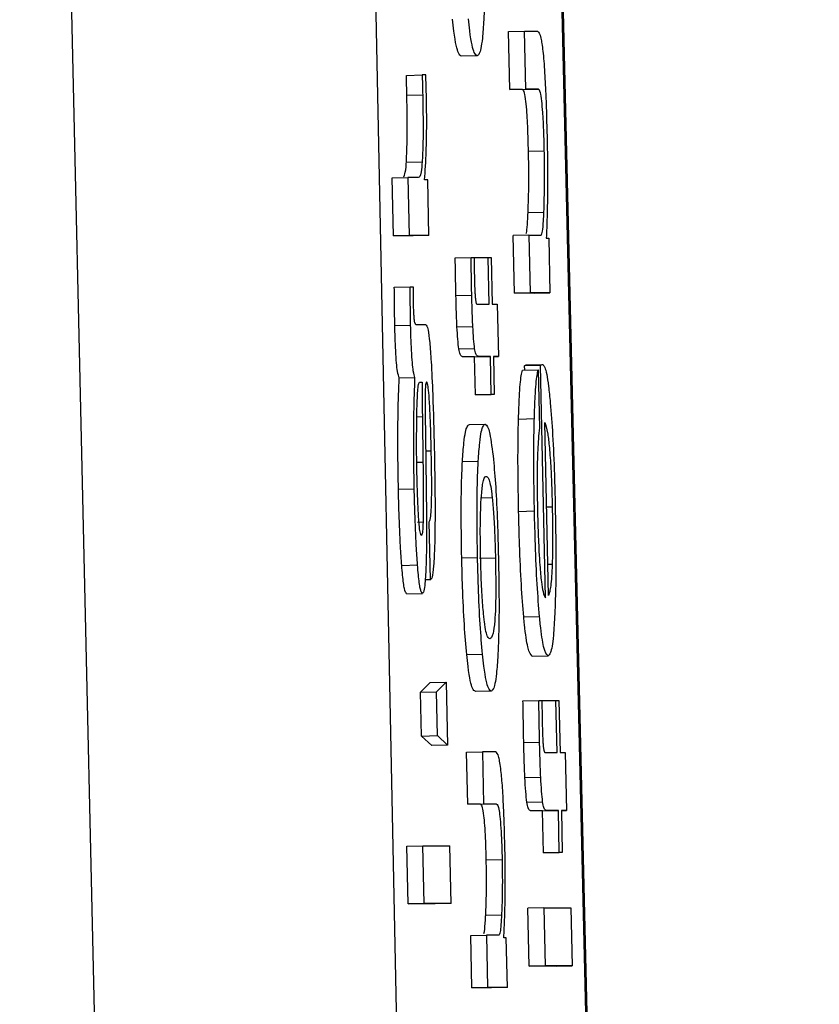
# Model space of a CAD drawing. Header units: inches. Extents: x 170 to 288, y 234 to 248.
# Tile 410 of 480: x 256.39484 to 256.40146, y 243.99502 to 244.00317. Entities that reach past the tile are written whole.
import ezdxf

# ---------------------------------------------------------------- set-up
doc = ezdxf.new("R2010")
doc.units = ezdxf.units.IN
doc.header["$LTSCALE"] = 0.25
doc.header["$MEASUREMENT"] = 0
doc.layers.add('STANDARD Z GUIDE MOTOR RH', color=7, linetype='Continuous')

msp = doc.modelspace()

# ---------------------------------------------------------------- linework, layer by layer
at = {"layer": 'STANDARD Z GUIDE MOTOR RH'}
for p, q in [((256.3972877, 243.9141631), (256.394841, 244.0222833)), ((256.3973944, 244.0222407), (256.3996175, 243.9141485)), ((256.3988731, 244.022257), (256.4014422, 243.9141547)), ((256.4014554, 243.9141489), (256.3988866, 244.022241)), ((256.398885, 244.0030673), (256.3990158, 244.0030702)), ((256.3988957, 244.0025884), (256.398885, 244.0030673)), ((256.3990158, 244.0030702), (256.399125, 244.0030702)), ((256.3990264, 244.0025913), (256.3990158, 244.0030702)), ((256.3986247, 244.0028678), (256.3984939, 244.0028649)), ((256.3980396, 244.0027055), (256.3981704, 244.0027084)), ((256.3982004, 244.0027084), (256.3981704, 244.0027084)), ((256.3988957, 244.0025884), (256.3990264, 244.0025913)), ((256.3990008, 244.0025885), (256.3991319, 244.0025914)), ((256.3991319, 244.0025914), (256.3990264, 244.0025913)), ((256.3980437, 244.0025409), (256.3981745, 244.0025438)), ((256.3990008, 244.0025885), (256.3988957, 244.0025884)), ((256.3990496, 244.0020772), (256.3991807, 244.0020801)), ((256.3980396, 244.0019869), (256.3981704, 244.0019899)), ((256.3979216, 244.0018575), (256.3980524, 244.0018604)), ((256.3979323, 244.0013787), (256.3979216, 244.0018575)), ((256.3980524, 244.0018604), (256.3980631, 244.0013816)), ((256.3981385, 244.0018604), (256.3980524, 244.0018604)), ((256.3982161, 244.0018405), (256.3981898, 244.0018405)), ((256.3982264, 244.0013816), (256.3982161, 244.0018405)), ((256.3990462, 244.0015706), (256.3991773, 244.0015736)), ((256.3979323, 244.0013787), (256.3980631, 244.0013816)), ((256.3980953, 244.0013787), (256.3979323, 244.0013787)), ((256.3982264, 244.0013816), (256.3980631, 244.0013816)), ((256.3982264, 244.0013816), (256.3980953, 244.0013787)), ((256.3990534, 244.0013843), (256.3989223, 244.0013813)), ((256.3989329, 244.0009025), (256.3989223, 244.0013813)), ((256.3990534, 244.0013843), (256.399064, 244.0009054)), ((256.3990534, 244.0013843), (256.3991557, 244.0013843)), ((256.399197, 244.0013593), (256.399217, 244.0013594)), ((256.399217, 244.0013594), (256.399227, 244.0009055)), ((256.3984439, 244.0011972), (256.398575, 244.0012001)), ((256.398575, 244.0012001), (256.3986, 244.0012001)), ((256.3986, 244.0011975), (256.3987161, 244.0012001)), ((256.3987161, 244.0012001), (256.3987414, 244.0012001)), ((256.3987248, 244.0008118), (256.3987161, 244.0012001)), ((256.3987414, 244.0012001), (256.3987499, 244.0008118)), ((256.3979398, 244.0009522), (256.3980706, 244.0009551)), ((256.3980706, 244.0009551), (256.3980959, 244.0009551)), ((256.3984495, 244.0008852), (256.3985803, 244.0008881)), ((256.3989329, 244.0009025), (256.399064, 244.0009054)), ((256.3990962, 244.0009025), (256.3989329, 244.0009025)), ((256.399227, 244.0009055), (256.399064, 244.0009054)), ((256.3990962, 244.0009025), (256.399227, 244.0009055)), ((256.398625, 244.0008118), (256.3987248, 244.0008118)), ((256.3987499, 244.0008118), (256.3987912, 244.0008118)), ((256.3987912, 244.0008118), (256.3988005, 244.0003809)), ((256.3979439, 244.0006355), (256.398075, 244.0006384)), ((256.3981166, 244.0006459), (256.3981992, 244.0006459)), ((256.3984582, 244.0006244), (256.3985893, 244.0006273)), ((256.3984736, 244.0004425), (256.3986044, 244.0004454)), ((256.3985077, 244.0003779), (256.3986385, 244.0003808)), ((256.3986034, 244.0003779), (256.3985077, 244.0003779)), ((256.3986034, 244.0003779), (256.3987342, 244.0003809)), ((256.3986103, 244.0000637), (256.3986034, 244.0003779)), ((256.3987342, 244.0003809), (256.3986385, 244.0003808)), ((256.3987414, 244.0000666), (256.3987342, 244.0003809)), ((256.3987596, 244.0003809), (256.3987664, 244.0000666)), ((256.3988005, 244.0003809), (256.3987596, 244.0003809)), ((256.3987596, 244.00038), (256.3988005, 244.0003809)), ((256.3990349, 244.0003114), (256.3991657, 244.0003144)), ((256.3989992, 244.0002665), (256.3991303, 244.0002695)), ((256.3991485, 244.0003044), (256.3990174, 244.0003015)), ((256.3990183, 244.000267), (256.3990174, 244.0003015)), ((256.3991303, 244.0002695), (256.399141, 243.9997906)), ((256.399191, 243.998384), (256.3991485, 244.0003044)), ((256.3979802, 244.000204), (256.3981109, 244.0002069)), ((256.3981485, 244.000167), (256.398171, 244.000167)), ((256.3986103, 244.0000637), (256.3987414, 244.0000666)), ((256.3987664, 244.0000666), (256.3986357, 244.0000637)), ((256.3987664, 244.0000666), (256.3987414, 244.0000666)), ((256.3986357, 244.0000637), (256.3986103, 244.0000637)), ((256.3981951, 243.9999077), (256.3982004, 243.9995136)), ((256.398172, 243.9998802), (256.3981263, 243.9998792)), ((256.398172, 243.9998802), (256.398177, 243.9995036)), ((256.398967, 243.9998631), (256.3990981, 243.999866)), ((256.3992157, 243.998404), (256.3991841, 243.9998355)), ((256.3985606, 243.9998168), (256.3986913, 243.9998197)), ((256.3981995, 243.9995999), (256.3982455, 243.9996009)), ((256.398177, 243.9995036), (256.398126, 243.9995025)), ((256.3985033, 243.999512), (256.3986344, 243.999515)), ((256.3979739, 243.9992837), (256.3981047, 243.9992866)), ((256.3987495, 243.9992114), (256.3986538, 243.9992093)), ((256.3989682, 243.9990994), (256.399099, 243.9991023)), ((256.3992461, 243.9991347), (256.3991995, 243.9991337)), ((256.3981776, 243.9990092), (256.3981307, 243.9990081)), ((256.3982389, 243.9985335), (256.3982283, 243.9990123)), ((256.3984977, 243.9987147), (256.3986285, 243.9987176)), ((256.398645, 243.9987124), (256.3987761, 243.9987154)), ((256.3980011, 243.9986528), (256.3981319, 243.9986557)), ((256.3992464, 243.9986609), (256.3992101, 243.9986601)), ((256.3982389, 243.9985335), (256.3981957, 243.9985325)), ((256.3980412, 243.9984183), (256.3981723, 243.9984212)), ((256.3990105, 243.9982257), (256.3991413, 243.9982287)), ((256.3985387, 243.997915), (256.3986694, 243.9979179)), ((256.3990809, 243.9979023), (256.3992117, 243.9979052)), ((256.3981576, 243.9976028), (256.3982377, 243.9976826)), ((256.3982377, 243.9976826), (256.3983688, 243.9976856)), ((256.3982883, 243.9976057), (256.3983688, 243.9976856)), ((256.3983688, 243.9976856), (256.39838, 243.9971643)), ((256.3981576, 243.9976028), (256.3982883, 243.9976057)), ((256.3981654, 243.9972412), (256.3981576, 243.9976028)), ((256.3982965, 243.9972441), (256.3982883, 243.9976057)), ((256.3987411, 243.9976133), (256.3986103, 243.9976104)), ((256.3990042, 243.9975331), (256.3991353, 243.997536)), ((256.3991353, 243.997536), (256.3991604, 243.997536)), ((256.3991604, 243.9975335), (256.3992764, 243.9975361)), ((256.3992764, 243.9975361), (256.3993018, 243.9975361)), ((256.3992861, 243.9971046), (256.3992764, 243.9975361)), ((256.3993018, 243.9975361), (256.3993112, 243.9971046)), ((256.3981654, 243.9972412), (256.3982965, 243.9972441)), ((256.3982492, 243.9971614), (256.3981654, 243.9972412)), ((256.39838, 243.9971643), (256.3982965, 243.9972441)), ((256.39838, 243.9971643), (256.3982492, 243.9971614)), ((256.3990105, 243.9971865), (256.3991416, 243.9971894)), ((256.398538, 243.9971075), (256.3986688, 243.9971105)), ((256.3985474, 243.9966766), (256.398538, 243.9971075)), ((256.3987777, 243.9971105), (256.3986688, 243.9971105)), ((256.3986688, 243.9971105), (256.3986785, 243.9966795)), ((256.3991863, 243.9971046), (256.3992861, 243.9971046)), ((256.3993112, 243.9971046), (256.3993525, 243.9971046)), ((256.3993525, 243.9971046), (256.3993631, 243.9966258)), ((256.3990202, 243.9968967), (256.399151, 243.9968996)), ((256.3985474, 243.9966766), (256.3986785, 243.9966795)), ((256.3986529, 243.9966766), (256.3985474, 243.9966766)), ((256.3986529, 243.9966766), (256.3987836, 243.9966795)), ((256.3986785, 243.9966795), (256.3987836, 243.9966795)), ((256.3990358, 243.9966946), (256.3991666, 243.9966975)), ((256.3990699, 243.9966228), (256.399201, 243.9966257)), ((256.3991657, 243.9966229), (256.3990699, 243.9966228)), ((256.3991657, 243.9966229), (256.3992968, 243.9966258)), ((256.3991735, 243.9962737), (256.3991657, 243.9966229)), ((256.3992968, 243.9966258), (256.399201, 243.9966257)), ((256.3993046, 243.9962766), (256.3992968, 243.9966258)), ((256.3993218, 243.9966258), (256.3993296, 243.9962766)), ((256.3993631, 243.9966258), (256.3993218, 243.9966258)), ((256.3993218, 243.9966249), (256.3993631, 243.9966258)), ((256.398044, 243.9963309), (256.3981751, 243.9963338)), ((256.3980546, 243.995852), (256.398044, 243.9963309)), ((256.3981857, 243.9958549), (256.3981751, 243.9963338)), ((256.3981751, 243.9963338), (256.3983985, 243.9963338)), ((256.3984091, 243.995855), (256.3983985, 243.9963338)), ((256.3991735, 243.9962737), (256.3993046, 243.9962766)), ((256.3991988, 243.9962737), (256.3991735, 243.9962737)), ((256.3993296, 243.9962766), (256.3991988, 243.9962737)), ((256.3993296, 243.9962766), (256.3993046, 243.9962766)), ((256.3987004, 243.9962165), (256.3988315, 243.9962194)), ((256.3980546, 243.995852), (256.3981857, 243.9958549)), ((256.3982783, 243.9958521), (256.3980546, 243.995852)), ((256.3984091, 243.995855), (256.3981857, 243.9958549)), ((256.3984091, 243.995855), (256.3982783, 243.9958521)), ((256.398696, 243.9957606), (256.3988268, 243.9957635)), ((256.3991766, 243.9958202), (256.3990455, 243.9958173)), ((256.3990562, 243.9953384), (256.3990455, 243.9958173)), ((256.3991766, 243.9958202), (256.3991873, 243.9953413)), ((256.3991766, 243.9958202), (256.3994003, 243.9958202)), ((256.3994003, 243.9958202), (256.399411, 243.9953414)), ((256.3985715, 243.9955902), (256.3987026, 243.9955931)), ((256.3985812, 243.9951592), (256.3985715, 243.9955902)), ((256.3987026, 243.9955931), (256.398712, 243.9951622)), ((256.3988049, 243.9955931), (256.3987026, 243.9955931)), ((256.3988662, 243.9955707), (256.3988462, 243.9955707)), ((256.3988753, 243.9951622), (256.3988662, 243.9955707)), ((256.3990562, 243.9953384), (256.3991873, 243.9953413)), ((256.3992799, 243.9953385), (256.3990562, 243.9953384)), ((256.399411, 243.9953414), (256.3991873, 243.9953413)), ((256.3992799, 243.9953385), (256.399411, 243.9953414)), ((256.3985812, 243.9951592), (256.398712, 243.9951622)), ((256.3987442, 243.9951593), (256.3985812, 243.9951592)), ((256.3988753, 243.9951622), (256.398712, 243.9951622)), ((256.3988753, 243.9951622), (256.3987442, 243.9951593))]:
    msp.add_line(p, q, dxfattribs=at)
for points, knots in [([(256.3986848, 244.0039722), (256.3986869, 244.0038505), (256.3986913, 244.0036061), (256.3986876, 244.0033297), (256.398682, 244.0032073), (256.3986801, 244.0031657)], [0, 0, 0, 0, 0.3957441, 0.7946982, 1, 1, 1, 1]), ([(256.3984939, 244.0028649), (256.3984862, 244.0028694), (256.3984665, 244.002881), (256.3984415, 244.0029896), (256.3984259, 244.0031356), (256.3984223, 244.0031695)], [0, 0, 0, 0, 0.332338, 0.84466, 1, 1, 1, 1]), ([(256.3986247, 244.0028678), (256.3986171, 244.0028724), (256.3985978, 244.0028839), (256.3985722, 244.0029925), (256.3985567, 244.0031385), (256.398553, 244.0031724)], [0, 0, 0, 0, 0.332322, 0.844664, 1, 1, 1, 1]), ([(256.3986801, 244.0031657), (256.3986763, 244.003111), (256.3986662, 244.0029643), (256.3986464, 244.0028797), (256.3986306, 244.0028711), (256.3986247, 244.0028678)], [0, 0, 0, 0, 0.271174, 0.727284, 1, 1, 1, 1]), ([(256.399125, 244.0030702), (256.399134, 244.0030624), (256.3991482, 244.0030502), (256.3991692, 244.0029173), (256.3991835, 244.0027414), (256.3991957, 244.0024931), (256.3992004, 244.0023093), (256.3992032, 244.0021998)], [0, 0, 0, 0, 0.294641, 0.462601, 0.631906, 0.780679, 1, 1, 1, 1]), ([(256.3980437, 244.0025409), (256.3980433, 244.0025579), (256.3980424, 244.0025919), (256.3980411, 244.0026468), (256.3980401, 244.0026847), (256.3980396, 244.0027055)], [0, 0, 0, 0, 0.309763, 0.619491, 1, 1, 1, 1]), ([(256.3981704, 244.0027084), (256.3981708, 244.0026914), (256.3981715, 244.0026575), (256.3981735, 244.0026026), (256.3981741, 244.0025647), (256.3981745, 244.0025438)], [0, 0, 0, 0, 0.309715, 0.619506, 1, 1, 1, 1]), ([(256.3982057, 244.0025314), (256.3982041, 244.0025828), (256.3982022, 244.0026422), (256.3982006, 244.0027006), (256.3982004, 244.0027084)], [0, 0, 0, 0, 0.865425, 1, 1, 1, 1]), ([(256.3991807, 244.0020801), (256.399179, 244.0021463), (256.3991761, 244.0022589), (256.3991685, 244.0024029), (256.399159, 244.0025064), (256.3991466, 244.0025804), (256.3991374, 244.0025873), (256.3991319, 244.0025914)], [0, 0, 0, 0, 0.215954, 0.367332, 0.519155, 0.712344, 1, 1, 1, 1]), ([(256.3980396, 244.0019869), (256.3980417, 244.0020326), (256.398046, 244.002124), (256.3980478, 244.0023242), (256.398045, 244.0024677), (256.3980437, 244.0025409)], [0, 0, 0, 0, 0.328226, 0.657509, 1, 1, 1, 1]), ([(256.3981745, 244.0025438), (256.398176, 244.0024601), (256.3981789, 244.0023088), (256.3981769, 244.0021138), (256.3981725, 244.0020302), (256.3981704, 244.0019899)], [0, 0, 0, 0, 0.390741, 0.706258, 1, 1, 1, 1]), ([(256.3981898, 244.0018405), (256.3981951, 244.0019139), (256.3982034, 244.0020288), (256.3982086, 244.0022635), (256.3982074, 244.0024278), (256.398206, 244.0025178), (256.3982057, 244.0025314)], [0, 0, 0, 0, 0.447377, 0.699972, 0.954842, 1, 1, 1, 1]), ([(256.3990496, 244.0020772), (256.3990479, 244.0021434), (256.3990451, 244.002256), (256.3990373, 244.0024), (256.3990284, 244.0025035), (256.3990153, 244.0025775), (256.3990062, 244.0025844), (256.3990008, 244.0025885)], [0, 0, 0, 0, 0.215963, 0.367339, 0.51914, 0.712348, 1, 1, 1, 1]), ([(256.3992032, 244.0021998), (256.3992044, 244.0021417), (256.3992074, 244.0019982), (256.3992075, 244.0018623), (256.3992076, 244.0017813)], [0, 0, 0, 0, 0.404707, 1, 1, 1, 1]), ([(256.3990462, 244.0015706), (256.3990488, 244.0016475), (256.3990532, 244.0017763), (256.399052, 244.0019673), (256.39905, 244.0020568), (256.3990496, 244.0020772)], [0, 0, 0, 0, 0.532695, 0.893287, 1, 1, 1, 1]), ([(256.3991773, 244.0015736), (256.3991797, 244.0016504), (256.3991838, 244.0017793), (256.3991831, 244.0019702), (256.3991811, 244.0020597), (256.3991807, 244.0020801)], [0, 0, 0, 0, 0.5326953, 0.8932917, 1, 1, 1, 1]), ([(256.3980161, 244.0018685), (256.398019, 244.0018707), (256.3980266, 244.0018765), (256.3980344, 244.001919), (256.3980386, 244.0019737), (256.3980396, 244.0019869)], [0, 0, 0, 0, 0.316813, 0.835081, 1, 1, 1, 1]), ([(256.3981704, 244.0019899), (256.3981676, 244.0019595), (256.398159, 244.0018659), (256.3981467, 244.0018627), (256.3981385, 244.0018604)], [0, 0, 0, 0, 0.323798, 1, 1, 1, 1]), ([(256.3992076, 244.0017813), (256.3992065, 244.0016957), (256.3992044, 244.0015415), (256.3991993, 244.0014154), (256.399197, 244.0013593)], [0, 0, 0, 0, 0.554984, 1, 1, 1, 1]), ([(256.3990299, 244.0013975), (256.3990316, 244.0014015), (256.3990367, 244.0014133), (256.3990423, 244.001483), (256.3990451, 244.0015464), (256.3990462, 244.0015706)], [0, 0, 0, 0, 0.236759, 0.708163, 1, 1, 1, 1]), ([(256.3991557, 244.0013843), (256.3991593, 244.0013909), (256.3991666, 244.0014042), (256.3991728, 244.0014853), (256.399176, 244.0015491), (256.3991773, 244.0015736)], [0, 0, 0, 0, 0.383206, 0.764135, 1, 1, 1, 1]), ([(256.3984495, 244.0008852), (256.3984484, 244.0009372), (256.3984462, 244.0010415), (256.3984446, 244.0011452), (256.3984439, 244.0011972)], [0, 0, 0, 0, 0.499085, 1, 1, 1, 1]), ([(256.3985803, 244.0008881), (256.3985793, 244.0009401), (256.3985774, 244.0010444), (256.3985758, 244.0011481), (256.398575, 244.0012001)], [0, 0, 0, 0, 0.499076, 1, 1, 1, 1]), ([(256.3986, 244.0012001), (256.3986002, 244.0011824), (256.3986006, 244.0011473), (256.3986012, 244.0010942), (256.3986018, 244.0010586), (256.3986022, 244.0010407)], [0, 0, 0, 0, 0.33668, 0.667414, 1, 1, 1, 1]), ([(256.3986022, 244.0010407), (256.3986026, 244.0010214), (256.3986038, 244.0009746), (256.3986065, 244.000913), (256.3986086, 244.0008804), (256.3986094, 244.0008691)], [0, 0, 0, 0, 0.3146, 0.762704, 1, 1, 1, 1]), ([(256.3979439, 244.0006354), (256.3979432, 244.0006762), (256.3979415, 244.0007828), (256.3979404, 244.0008875), (256.3979398, 244.0009522)], [0, 0, 0, 0, 0.381979, 1, 1, 1, 1]), ([(256.398075, 244.0006384), (256.3980742, 244.0006791), (256.3980721, 244.0007857), (256.3980712, 244.0008904), (256.3980706, 244.0009551)], [0, 0, 0, 0, 0.382016, 1, 1, 1, 1]), ([(256.3980959, 244.0009551), (256.3980958, 244.000932), (256.3980957, 244.000897), (256.3980955, 244.0008462), (256.398096, 244.0008191), (256.3980962, 244.0008055)], [0, 0, 0, 0, 0.488116, 0.740881, 1, 1, 1, 1]), ([(256.3984582, 244.0006244), (256.3984572, 244.0006479), (256.398455, 244.000695), (256.3984521, 244.0007825), (256.3984505, 244.0008465), (256.3984495, 244.0008852)], [0, 0, 0, 0, 0.283169, 0.566258, 1, 1, 1, 1]), ([(256.3985893, 244.0006273), (256.3985883, 244.0006509), (256.3985862, 244.0006979), (256.3985827, 244.0007854), (256.3985812, 244.0008494), (256.3985803, 244.0008881)], [0, 0, 0, 0, 0.283246, 0.566291, 1, 1, 1, 1]), ([(256.3980962, 244.0008055), (256.3980967, 244.0007889), (256.3980974, 244.0007585), (256.3981001, 244.0007189), (256.3981024, 244.0006854), (256.3981089, 244.0006501), (256.3981134, 244.0006476), (256.3981166, 244.0006459)], [0, 0, 0, 0, 0.139663, 0.255847, 0.371691, 0.55654, 1, 1, 1, 1]), ([(256.3986094, 244.0008691), (256.3986105, 244.0008584), (256.3986139, 244.0008262), (256.3986194, 244.0008143), (256.3986233, 244.0008126), (256.398625, 244.0008118)], [0, 0, 0, 0, 0.217312, 0.64947, 1, 1, 1, 1]), ([(256.3981109, 244.0002069), (256.3981062, 244.0002196), (256.3980988, 244.0002395), (256.3980888, 244.0003247), (256.3980821, 244.0004249), (256.3980773, 244.0005348), (256.3980757, 244.0006056), (256.398075, 244.0006384)], [0, 0, 0, 0, 0.31897, 0.503602, 0.689532, 0.856544, 1, 1, 1, 1]), ([(256.3981992, 244.0006459), (256.3982057, 244.0006386), (256.3982168, 244.0006263), (256.3982326, 244.0005047), (256.3982466, 244.0003208), (256.3982603, 244.0000168), (256.3982665, 243.999767), (256.3982702, 243.9996159)], [0, 0, 0, 0, 0.208167, 0.351438, 0.49488, 0.694284, 1, 1, 1, 1]), ([(256.3979802, 244.000204), (256.3979755, 244.0002167), (256.3979682, 244.0002366), (256.3979577, 244.0003218), (256.3979509, 244.000422), (256.3979467, 244.0005319), (256.3979447, 244.0006027), (256.3979439, 244.0006354)], [0, 0, 0, 0, 0.318986, 0.503655, 0.689594, 0.856596, 1, 1, 1, 1]), ([(256.3984736, 244.0004425), (256.3984706, 244.0004666), (256.3984649, 244.0005116), (256.3984604, 244.0005887), (256.3984582, 244.0006244)], [0, 0, 0, 0, 0.536832, 1, 1, 1, 1]), ([(256.3986044, 244.0004454), (256.3986013, 244.0004695), (256.3985956, 244.0005145), (256.3985913, 244.0005916), (256.3985893, 244.0006273)], [0, 0, 0, 0, 0.536866, 1, 1, 1, 1]), ([(256.3985077, 244.0003779), (256.3985033, 244.000379), (256.3984956, 244.000381), (256.3984841, 244.0003924), (256.3984771, 244.0004257), (256.3984736, 244.0004425)], [0, 0, 0, 0, 0.392034, 0.692747, 1, 1, 1, 1]), ([(256.3986385, 244.0003808), (256.3986342, 244.000382), (256.3986268, 244.0003839), (256.3986153, 244.0003953), (256.398608, 244.0004286), (256.3986044, 244.0004454)], [0, 0, 0, 0, 0.391998, 0.692711, 1, 1, 1, 1]), ([(256.3990174, 244.0003015), (256.3990203, 244.0003038), (256.3990261, 244.0003084), (256.399032, 244.0003104), (256.3990349, 244.0003114)], [0, 0, 0, 0, 0.500016, 1, 1, 1, 1]), ([(256.3991485, 244.0003044), (256.3991514, 244.0003067), (256.3991572, 244.0003113), (256.3991631, 244.0003133), (256.399166, 244.0003144)], [0, 0, 0, 0, 0.500016, 1, 1, 1, 1]), ([(256.399166, 244.0003144), (256.3991721, 244.0003098), (256.3991878, 244.0002983), (256.3992109, 244.0001884), (256.3992251, 244.0000447), (256.3992298, 243.9999969)], [0, 0, 0, 0, 0.301436, 0.767486, 1, 1, 1, 1]), ([(256.398967, 243.9998631), (256.3989692, 243.9999274), (256.3989744, 244.0000817), (256.3989862, 244.0002111), (256.398996, 244.0002529), (256.3989992, 244.0002665)], [0, 0, 0, 0, 0.3249977, 0.780215, 1, 1, 1, 1]), ([(256.3990981, 243.999866), (256.3991003, 243.9999303), (256.3991055, 244.0000846), (256.3991173, 244.0002141), (256.3991271, 244.0002558), (256.3991303, 244.0002695)], [0, 0, 0, 0, 0.325044, 0.78023, 1, 1, 1, 1]), ([(256.3979739, 243.9992837), (256.3979723, 243.9993772), (256.3979684, 243.9995972), (256.3979696, 243.9999266), (256.3979766, 244.0001108), (256.3979802, 244.000204)], [0, 0, 0, 0, 0.267274, 0.62959, 1, 1, 1, 1]), ([(256.3981047, 243.9992866), (256.398103, 243.9993801), (256.3980991, 243.9996001), (256.3981009, 243.9999295), (256.3981076, 244.0001138), (256.3981109, 244.0002069)], [0, 0, 0, 0, 0.2672759, 0.6295951, 1, 1, 1, 1]), ([(256.3981328, 244.0000801), (256.3981344, 244.0000996), (256.3981384, 244.000148), (256.3981443, 244.000166), (256.398148, 244.0001669), (256.3981485, 244.000167)], [0, 0, 0, 0, 0.368579, 0.910467, 1, 1, 1, 1]), ([(256.398171, 244.000167), (256.3981708, 244.0001213), (256.3981703, 244.0000289), (256.3981714, 243.9999301), (256.398172, 243.9998802)], [0, 0, 0, 0, 0.495567, 1, 1, 1, 1]), ([(256.3982061, 244.0001695), (256.3982033, 244.0001664), (256.3981993, 244.0001616), (256.3981962, 244.0001214), (256.3981954, 244.0000951), (256.3981951, 244.0000854)], [0, 0, 0, 0, 0.5608306, 0.8361304, 1, 1, 1, 1]), ([(256.3982455, 243.9996009), (256.3982431, 243.9996951), (256.3982396, 243.9998352), (256.398231, 244.0000073), (256.3982236, 244.0001048), (256.3982144, 244.0001614), (256.398209, 244.0001667), (256.3982061, 244.0001695)], [0, 0, 0, 0, 0.3428, 0.509714, 0.678265, 0.824, 1, 1, 1, 1]), ([(256.398125, 243.9998004), (256.3981256, 243.9998523), (256.3981269, 243.9999585), (256.3981308, 244.000039), (256.3981328, 244.0000801)], [0, 0, 0, 0, 0.489443, 1, 1, 1, 1]), ([(256.3981951, 244.0000854), (256.3981947, 244.0000692), (256.398194, 244.0000368), (256.3981941, 243.9999763), (256.3981947, 243.9999325), (256.3981951, 243.9999077)], [0, 0, 0, 0, 0.302146, 0.603757, 1, 1, 1, 1]), ([(256.3992298, 243.9999969), (256.3992366, 243.9999123), (256.3992501, 243.999743), (256.3992639, 243.9994335), (256.3992687, 243.9992323), (256.3992708, 243.9991472)], [0, 0, 0, 0, 0.365497, 0.731481, 1, 1, 1, 1]), ([(256.3989682, 243.9990994), (256.3989666, 243.9991887), (256.3989624, 243.9994071), (256.3989625, 243.9996708), (256.398966, 243.9998188), (256.398967, 243.9998631)], [0, 0, 0, 0, 0.326481, 0.798339, 1, 1, 1, 1]), ([(256.399099, 243.9991023), (256.3990973, 243.9991916), (256.3990931, 243.99941), (256.3990936, 243.9996737), (256.3990971, 243.9998217), (256.3990981, 243.999866)], [0, 0, 0, 0, 0.326505, 0.798385, 1, 1, 1, 1]), ([(256.3991841, 243.9998355), (256.3991924, 243.9998127), (256.3992052, 243.999777), (256.3992229, 243.9996334), (256.399235, 243.9994648), (256.3992421, 243.9992878), (256.3992449, 243.9991796), (256.3992461, 243.9991347)], [0, 0, 0, 0, 0.3364073, 0.5262564, 0.7178054, 0.8829578, 1, 1, 1, 1]), ([(256.3981278, 243.9993864), (256.3981267, 243.999439), (256.3981237, 243.9995833), (256.3981245, 243.999716), (256.398125, 243.9998004)], [0, 0, 0, 0, 0.364405, 1, 1, 1, 1]), ([(256.3985033, 243.999512), (256.398507, 243.9995666), (256.3985173, 243.9997167), (256.3985384, 243.9998042), (256.3985548, 243.9998134), (256.3985609, 243.9998168)], [0, 0, 0, 0, 0.264139, 0.72671, 1, 1, 1, 1]), ([(256.3986344, 243.999515), (256.3986382, 243.9995695), (256.3986485, 243.9997196), (256.3986691, 243.9998071), (256.3986855, 243.9998163), (256.3986917, 243.9998197)], [0, 0, 0, 0, 0.2641431, 0.7267061, 1, 1, 1, 1]), ([(256.3986917, 243.9998197), (256.3987044, 243.9998103), (256.3987271, 243.9997938), (256.3987501, 243.9996085), (256.3987602, 243.9995279)], [0, 0, 0, 0, 0.564825, 1, 1, 1, 1]), ([(256.399141, 243.9997906), (256.3991377, 243.9997609), (256.399131, 243.999701), (256.3991264, 243.9996134), (256.3991241, 243.9995693)], [0, 0, 0, 0, 0.495699, 1, 1, 1, 1]), ([(256.3982283, 243.9990123), (256.3982321, 243.9990184), (256.3982387, 243.9990289), (256.3982456, 243.9991054), (256.3982494, 243.9992207), (256.3982494, 243.9993921), (256.3982469, 243.9995255), (256.3982455, 243.9996009)], [0, 0, 0, 0, 0.224897, 0.383629, 0.542935, 0.741807, 1, 1, 1, 1]), ([(256.3982702, 243.9996159), (256.3982721, 243.9995259), (256.3982769, 243.9992955), (256.3982777, 243.9990137), (256.3982743, 243.9988593), (256.3982733, 243.9988178)], [0, 0, 0, 0, 0.3191403, 0.8171223, 1, 1, 1, 1]), ([(256.398177, 243.9995036), (256.398178, 243.9994195), (256.3981797, 243.9992783), (256.3981799, 243.9991066), (256.3981782, 243.9990348), (256.3981776, 243.9990092)], [0, 0, 0, 0, 0.48673, 0.81693, 1, 1, 1, 1]), ([(256.3982004, 243.9995136), (256.3982022, 243.9993928), (256.3982057, 243.9991493), (256.3982057, 243.998919), (256.3982057, 243.9988028)], [0, 0, 0, 0, 0.495953, 1, 1, 1, 1]), ([(256.3984977, 243.9987147), (256.3984957, 243.9988295), (256.3984917, 243.9990598), (256.3984949, 243.9993357), (256.3985009, 243.9994618), (256.3985033, 243.999512)], [0, 0, 0, 0, 0.374299, 0.750803, 1, 1, 1, 1]), ([(256.3986285, 243.9987176), (256.3986264, 243.9988324), (256.3986224, 243.9990628), (256.398626, 243.9993386), (256.398632, 243.9994647), (256.3986344, 243.999515)], [0, 0, 0, 0, 0.374297, 0.750804, 1, 1, 1, 1]), ([(256.3987602, 243.9995279), (256.3987664, 243.9994564), (256.398779, 243.9993132), (256.3987935, 243.9990191), (256.3987987, 243.9988154), (256.3988012, 243.9987176)], [0, 0, 0, 0, 0.341532, 0.684064, 1, 1, 1, 1]), ([(256.3991241, 243.9995693), (256.3991234, 243.9995426), (256.3991217, 243.9994798), (256.3991214, 243.999405), (256.3991212, 243.9993621)], [0, 0, 0, 0, 0.425182, 1, 1, 1, 1]), ([(256.3981422, 243.9990342), (256.3981393, 243.999081), (256.3981325, 243.9991881), (256.3981295, 243.999315), (256.3981278, 243.9993864)], [0, 0, 0, 0, 0.437592, 1, 1, 1, 1]), ([(256.3986582, 243.9992002), (256.3986621, 243.9992449), (256.3986728, 243.9993688), (256.398689, 243.999387), (256.3987006, 243.9993885), (256.398702, 243.9993887)], [0, 0, 0, 0, 0.333366, 0.921951, 1, 1, 1, 1]), ([(256.398702, 243.9993887), (256.3987082, 243.9993849), (256.3987222, 243.9993763), (256.3987398, 243.9993027), (256.3987484, 243.999222), (256.3987495, 243.9992114)], [0, 0, 0, 0, 0.40898, 0.922305, 1, 1, 1, 1]), ([(256.3991212, 243.9993621), (256.3991212, 243.9993398), (256.399121, 243.9992952), (256.3991225, 243.9992108), (256.3991234, 243.9991485), (256.3991241, 243.9991098)], [0, 0, 0, 0, 0.273702, 0.547337, 1, 1, 1, 1]), ([(256.3980011, 243.9986528), (256.3979976, 243.9987041), (256.3979887, 243.998831), (256.3979795, 243.9990551), (256.3979755, 243.9992171), (256.3979739, 243.9992837)], [0, 0, 0, 0, 0.285566, 0.706067, 1, 1, 1, 1]), ([(256.3981319, 243.9986557), (256.3981283, 243.998707), (256.3981194, 243.9988339), (256.3981108, 243.999058), (256.3981065, 243.99922), (256.3981047, 243.9992866)], [0, 0, 0, 0, 0.285567, 0.706053, 1, 1, 1, 1]), ([(256.3986538, 243.9987176), (256.3986527, 243.9987832), (256.3986504, 243.9989147), (256.3986523, 243.9990838), (256.3986563, 243.9991633), (256.3986582, 243.9992002)], [0, 0, 0, 0, 0.347891, 0.697415, 1, 1, 1, 1]), ([(256.3987495, 243.9992114), (256.3987537, 243.9991696), (256.398762, 243.9990859), (256.398771, 243.9989052), (256.3987744, 243.9987773), (256.3987761, 243.9987154)], [0, 0, 0, 0, 0.33916, 0.680076, 1, 1, 1, 1]), ([(256.3990105, 243.9982257), (256.3990036, 243.9983104), (256.3989898, 243.9984799), (256.398976, 243.9987976), (256.3989706, 243.999007), (256.3989682, 243.9990994)], [0, 0, 0, 0, 0.358342, 0.717057, 1, 1, 1, 1]), ([(256.3991413, 243.9982287), (256.3991344, 243.9983133), (256.3991206, 243.9984828), (256.3991068, 243.9988005), (256.3991014, 243.9990099), (256.399099, 243.9991023)], [0, 0, 0, 0, 0.358339, 0.717051, 1, 1, 1, 1]), ([(256.3991241, 243.9991098), (256.3991253, 243.9990616), (256.3991284, 243.9989429), (256.3991335, 243.9988327), (256.3991366, 243.9987673)], [0, 0, 0, 0, 0.405817, 1, 1, 1, 1]), ([(256.3992461, 243.9991347), (256.3992476, 243.9990471), (256.3992507, 243.9988737), (256.3992478, 243.9987313), (256.3992464, 243.9986609)], [0, 0, 0, 0, 0.505098, 1, 1, 1, 1]), ([(256.3992708, 243.9991472), (256.3992732, 243.999007), (256.3992781, 243.9987257), (256.3992745, 243.9984247), (256.3992689, 243.9982888), (256.3992674, 243.9982512)], [0, 0, 0, 0, 0.417878, 0.838505, 1, 1, 1, 1]), ([(256.3981632, 243.9989001), (256.3981596, 243.9989049), (256.3981536, 243.9989131), (256.3981467, 243.9989759), (256.3981434, 243.9990192), (256.3981422, 243.9990342)], [0, 0, 0, 0, 0.492063, 0.825242, 1, 1, 1, 1]), ([(256.3981776, 243.9990092), (256.3981763, 243.9989824), (256.3981738, 243.9989287), (256.3981678, 243.9989025), (256.3981642, 243.9989006), (256.3981632, 243.9989001)], [0, 0, 0, 0, 0.412672, 0.8264, 1, 1, 1, 1]), ([(256.3982057, 243.9988028), (256.3982051, 243.998761), (256.3982032, 243.9986483), (256.3981982, 243.9985701), (256.3981951, 243.998521)], [0, 0, 0, 0, 0.371514, 1, 1, 1, 1]), ([(256.3982733, 243.9988178), (256.398271, 243.9987568), (256.3982663, 243.9986347), (256.398253, 243.9985463), (256.3982435, 243.9985376), (256.3982389, 243.9985335)], [0, 0, 0, 0, 0.344086, 0.688317, 1, 1, 1, 1]), ([(256.3991366, 243.9987673), (256.3991389, 243.9987278), (256.3991448, 243.9986281), (256.399152, 243.9985583), (256.3991563, 243.9985162)], [0, 0, 0, 0, 0.396173, 1, 1, 1, 1]), ([(256.3985387, 243.997915), (256.3985319, 243.9979924), (256.3985185, 243.9981476), (256.3985043, 243.9984416), (256.3984996, 243.9986346), (256.3984977, 243.9987147)], [0, 0, 0, 0, 0.368138, 0.738068, 1, 1, 1, 1]), ([(256.3986694, 243.9979179), (256.3986627, 243.9979953), (256.3986491, 243.9981505), (256.3986356, 243.9984445), (256.3986305, 243.9986376), (256.3986285, 243.9987176)], [0, 0, 0, 0, 0.36814, 0.738057, 1, 1, 1, 1]), ([(256.3986798, 243.9982322), (256.3986754, 243.99828), (256.3986667, 243.9983759), (256.398658, 243.998557), (256.3986549, 243.9986736), (256.3986538, 243.9987176)], [0, 0, 0, 0, 0.381891, 0.76699, 1, 1, 1, 1]), ([(256.3987761, 243.9987154), (256.3987776, 243.9986271), (256.39878, 243.9984791), (256.3987775, 243.9983005), (256.3987699, 243.9981661), (256.3987545, 243.9980595), (256.3987393, 243.9980501), (256.3987298, 243.9980442)], [0, 0, 0, 0, 0.191634, 0.32154, 0.451217, 0.660087, 1, 1, 1, 1]), ([(256.3988012, 243.9987176), (256.3988033, 243.9985959), (256.3988077, 243.9983516), (256.398804, 243.9980751), (256.3987984, 243.9979528), (256.3987965, 243.9979112)], [0, 0, 0, 0, 0.395738, 0.794696, 1, 1, 1, 1]), ([(256.3980412, 243.9984183), (256.3980353, 243.9984255), (256.3980246, 243.9984385), (256.3980105, 243.9985418), (256.3980035, 243.9986248), (256.3980011, 243.9986528)], [0, 0, 0, 0, 0.445926, 0.812706, 1, 1, 1, 1]), ([(256.3981723, 243.9984212), (256.3981663, 243.9984284), (256.3981553, 243.9984414), (256.3981413, 243.9985447), (256.3981343, 243.9986277), (256.3981319, 243.9986557)], [0, 0, 0, 0, 0.445943, 0.812711, 1, 1, 1, 1]), ([(256.3992464, 243.9986609), (256.3992443, 243.9986174), (256.3992386, 243.9985003), (256.3992267, 243.9984384), (256.3992181, 243.9984115), (256.3992157, 243.998404)], [0, 0, 0, 0, 0.298302, 0.802732, 1, 1, 1, 1]), ([(256.3981951, 243.998521), (256.3981927, 243.998497), (256.3981864, 243.9984333), (256.3981777, 243.9984259), (256.3981723, 243.9984212)], [0, 0, 0, 0, 0.377498, 1, 1, 1, 1]), ([(256.3991563, 243.9985162), (256.3991609, 243.9984866), (256.3991724, 243.9984118), (256.399184, 243.9983945), (256.399191, 243.998384)], [0, 0, 0, 0, 0.3966562, 1, 1, 1, 1]), ([(256.3987298, 243.9980442), (256.3987239, 243.9980474), (256.3987097, 243.9980551), (256.3986915, 243.9981237), (256.3986814, 243.9982169), (256.3986798, 243.9982322)], [0, 0, 0, 0, 0.3749, 0.897149, 1, 1, 1, 1]), ([(256.3990809, 243.9979023), (256.3990686, 243.9979138), (256.3990473, 243.9979338), (256.3990235, 243.9980944), (256.3990126, 243.9982048), (256.3990105, 243.9982257)], [0, 0, 0, 0, 0.524364, 0.909695, 1, 1, 1, 1]), ([(256.3992117, 243.9979052), (256.3991996, 243.9979167), (256.3991787, 243.9979367), (256.3991543, 243.9980973), (256.3991434, 243.9982077), (256.3991413, 243.9982287)], [0, 0, 0, 0, 0.524346, 0.909695, 1, 1, 1, 1]), ([(256.3992674, 243.9982512), (256.3992638, 243.9981878), (256.3992548, 243.9980292), (256.3992347, 243.9979212), (256.3992186, 243.9979099), (256.3992117, 243.9979052)], [0, 0, 0, 0, 0.276494, 0.692166, 1, 1, 1, 1]), ([(256.3986103, 243.9976104), (256.3986026, 243.9976149), (256.3985829, 243.9976264), (256.3985579, 243.997735), (256.3985423, 243.997881), (256.3985387, 243.997915)], [0, 0, 0, 0, 0.3323396, 0.8446637, 1, 1, 1, 1]), ([(256.3987411, 243.9976133), (256.3987335, 243.9976178), (256.398714, 243.9976293), (256.3986893, 243.9977379), (256.3986732, 243.9978839), (256.3986694, 243.9979179)], [0, 0, 0, 0, 0.332322, 0.844646, 1, 1, 1, 1]), ([(256.3987965, 243.9979112), (256.3987927, 243.9978565), (256.3987826, 243.9977097), (256.3987628, 243.9976251), (256.398747, 243.9976165), (256.3987411, 243.9976133)], [0, 0, 0, 0, 0.271178, 0.727286, 1, 1, 1, 1]), ([(256.3990105, 243.9971865), (256.3990095, 243.9972374), (256.3990074, 243.9973532), (256.3990054, 243.9974686), (256.3990042, 243.9975331)], [0, 0, 0, 0, 0.439985, 1, 1, 1, 1]), ([(256.3991416, 243.9971894), (256.3991405, 243.9972403), (256.399138, 243.9973562), (256.3991363, 243.9974715), (256.3991353, 243.997536)], [0, 0, 0, 0, 0.440014, 1, 1, 1, 1]), ([(256.3991604, 243.997536), (256.3991608, 243.9975069), (256.3991616, 243.9974483), (256.3991624, 243.9973888), (256.3991629, 243.997359)], [0, 0, 0, 0, 0.498431, 1, 1, 1, 1]), ([(256.3991629, 243.997359), (256.3991636, 243.997335), (256.3991652, 243.9972805), (256.3991673, 243.997213), (256.3991699, 243.9971785), (256.3991707, 243.9971683)], [0, 0, 0, 0, 0.356222, 0.809161, 1, 1, 1, 1]), ([(256.3990202, 243.9968967), (256.3990182, 243.9969429), (256.3990141, 243.997037), (256.3990117, 243.997136), (256.3990105, 243.9971865)], [0, 0, 0, 0, 0.4903716, 1, 1, 1, 1]), ([(256.399151, 243.9968996), (256.3991491, 243.9969458), (256.3991452, 243.9970399), (256.3991428, 243.9971389), (256.3991416, 243.9971894)], [0, 0, 0, 0, 0.490367, 1, 1, 1, 1]), ([(256.3991707, 243.9971683), (256.3991716, 243.9971577), (256.3991739, 243.9971306), (256.3991799, 243.9971082), (256.3991838, 243.997106), (256.3991863, 243.9971046)], [0, 0, 0, 0, 0.191642, 0.490744, 1, 1, 1, 1]), ([(256.3988544, 243.9963271), (256.3988516, 243.9964288), (256.398847, 243.9966013), (256.3988355, 243.9968204), (256.3988208, 243.9969786), (256.3988011, 243.9970936), (256.3987865, 243.9971041), (256.3987777, 243.9971105)], [0, 0, 0, 0, 0.212847, 0.361155, 0.509773, 0.70441, 1, 1, 1, 1]), ([(256.3990358, 243.9966946), (256.3990328, 243.9967211), (256.3990269, 243.9967725), (256.3990224, 243.9968561), (256.3990202, 243.9968967)], [0, 0, 0, 0, 0.5142012, 1, 1, 1, 1]), ([(256.3991666, 243.9966975), (256.3991636, 243.996724), (256.3991576, 243.9967754), (256.3991532, 243.996859), (256.399151, 243.9968996)], [0, 0, 0, 0, 0.514175, 1, 1, 1, 1]), ([(256.3987004, 243.9962165), (256.3986989, 243.9962773), (256.3986963, 243.9963796), (256.3986886, 243.9965059), (256.3986804, 243.9965982), (256.3986676, 243.9966666), (256.3986584, 243.9966728), (256.3986529, 243.9966766)], [0, 0, 0, 0, 0.206634, 0.347819, 0.488938, 0.693117, 1, 1, 1, 1]), ([(256.3987836, 243.9966795), (256.3987914, 243.9966733), (256.3988022, 243.9966648), (256.3988153, 243.9965608), (256.3988233, 243.9964585), (256.3988283, 243.9963384), (256.3988304, 243.9962585), (256.3988315, 243.9962194)], [0, 0, 0, 0, 0.413265, 0.568862, 0.725708, 0.865904, 1, 1, 1, 1]), ([(256.3990699, 243.9966228), (256.3990656, 243.9966241), (256.3990579, 243.9966263), (256.3990464, 243.996639), (256.3990394, 243.9966759), (256.3990358, 243.9966946)], [0, 0, 0, 0, 0.391015, 0.691536, 1, 1, 1, 1]), ([(256.399201, 243.9966257), (256.3991967, 243.996627), (256.399189, 243.9966292), (256.3991776, 243.996642), (256.3991703, 243.9966788), (256.3991666, 243.9966975)], [0, 0, 0, 0, 0.3910006, 0.6915105, 1, 1, 1, 1]), ([(256.3988578, 243.9959505), (256.398858, 243.9960004), (256.3988584, 243.9961204), (256.3988558, 243.9962509), (256.3988544, 243.9963271)], [0, 0, 0, 0, 0.415585, 1, 1, 1, 1]), ([(256.398696, 243.9957606), (256.3986982, 243.9958191), (256.398702, 243.9959185), (256.3987031, 243.9960868), (256.3987012, 243.9961808), (256.3987004, 243.9962165)], [0, 0, 0, 0, 0.470023, 0.798486, 1, 1, 1, 1]), ([(256.3988315, 243.9962194), (256.3988324, 243.9961617), (256.3988341, 243.9960464), (256.3988323, 243.9958886), (256.3988287, 243.9958064), (256.3988268, 243.9957635)], [0, 0, 0, 0, 0.324412, 0.647885, 1, 1, 1, 1]), ([(256.3988462, 243.9955707), (256.3988487, 243.995626), (256.3988537, 243.995738), (256.3988564, 243.9958791), (256.3988578, 243.9959505)], [0, 0, 0, 0, 0.493837, 1, 1, 1, 1]), ([(256.3986795, 243.995608), (256.3986814, 243.9956123), (256.3986873, 243.9956252), (256.3986918, 243.9956923), (256.3986952, 243.9957471), (256.398696, 243.9957606)], [0, 0, 0, 0, 0.274531, 0.821773, 1, 1, 1, 1]), ([(256.3988268, 243.9957635), (256.3988234, 243.9957065), (256.3988179, 243.9956132), (256.3988086, 243.9955988), (256.3988049, 243.9955931)], [0, 0, 0, 0, 0.611034, 1, 1, 1, 1])]:
    msp.add_open_spline(points, degree=3, knots=knots, dxfattribs=at)

doc.saveas('drawing.dxf')
